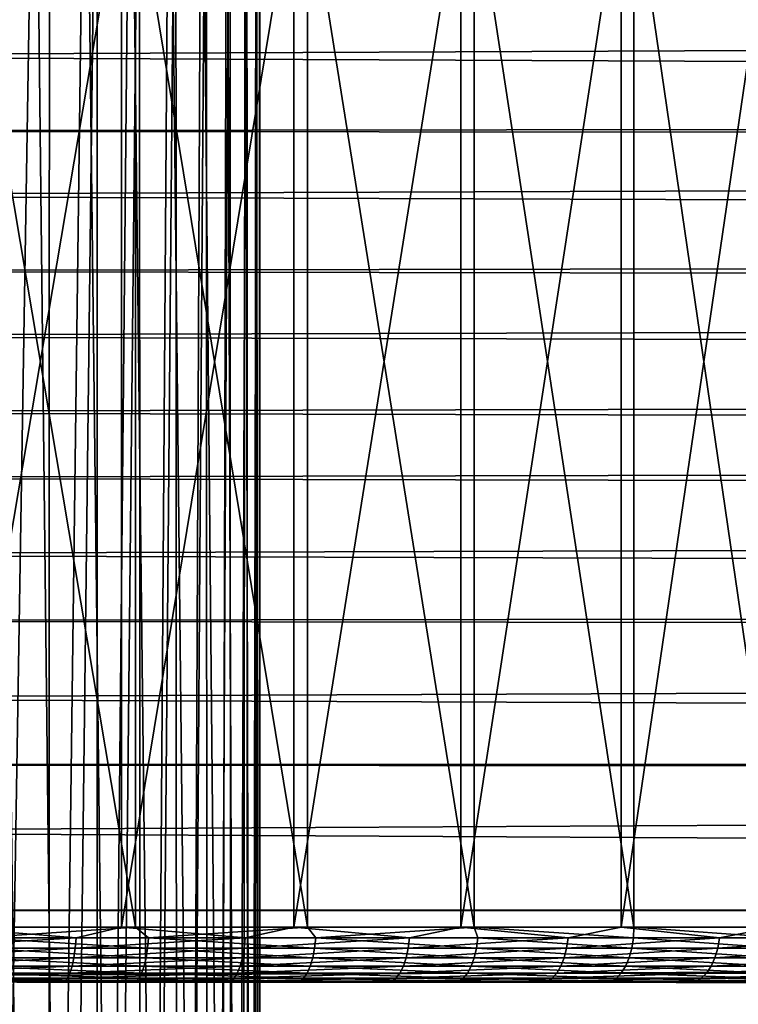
# Model space of a CAD drawing. Header units: millimetres. Extents: x -165 to 184, y -135 to 242.
# Tile 251 of 307: x 101.16 to 104.42, y 0.1 to 4.57. Entities that reach past the tile are written whole.
import ezdxf

# ---------------------------------------------------------------- set-up
doc = ezdxf.new("R2010")
doc.units = ezdxf.units.MM
doc.header["$LTSCALE"] = 81.481481
for name, color, linetype in [('217', 7, 'CONTINUOUS'), ('218', 7, 'CONTINUOUS'), ('222', 7, 'CONTINUOUS'), ('223', 7, 'CONTINUOUS'), ('225', 7, 'CONTINUOUS'), ('226', 7, 'CONTINUOUS'), ('261', 7, 'CONTINUOUS'), ('263', 7, 'CONTINUOUS')]:
    doc.layers.add(name, color=color, linetype=linetype)

msp = doc.modelspace()

# ---------------------------------------------------------------- linework, layer by layer
at = {"layer": '217', "linetype": 'CONTINUOUS'}
for points in [[(101.2283, 6.2, 2.4507), (100.9722, 6.2, 2.6803), (101.074, -3.3, 2.5945), (101.2283, 6.2, 2.4507)], [(101.3368, -3.3, 2.3381), (101.2283, 6.2, 2.4507), (101.074, -3.3, 2.5945), (101.3368, -3.3, 2.3381)], [(101.4594, 6.2, 2.1978), (101.2283, 6.2, 2.4507), (101.3368, -3.3, 2.3381), (101.4594, 6.2, 2.1978)], [(101.571, -3.3, 2.0553), (101.4594, 6.2, 2.1978), (101.3368, -3.3, 2.3381), (101.571, -3.3, 2.0553)], [(101.6636, 6.2, 1.9241), (101.4594, 6.2, 2.1978), (101.571, -3.3, 2.0553), (101.6636, 6.2, 1.9241)], [(101.5119, 6.2, -2.1327), (101.7038, 6.2, -1.8629), (101.5119, -12.3, -2.1327), (101.5119, 6.2, -2.1327)], [(101.5119, -12.3, -2.1327), (101.7038, 6.2, -1.8629), (101.7085, -12.3, -1.8556), (101.5119, -12.3, -2.1327)], [(101.7737, -3.3, 1.7491), (101.6636, 6.2, 1.9241), (101.571, -3.3, 2.0553), (101.7737, -3.3, 1.7491)], [(101.8395, 6.2, 1.6322), (101.6636, 6.2, 1.9241), (101.7737, -3.3, 1.7491), (101.8395, 6.2, 1.6322)], [(101.7038, 6.2, -1.8629), (101.869, 6.2, -1.5761), (101.7085, -12.3, -1.8556), (101.7038, 6.2, -1.8629)], [(101.7085, -12.3, -1.8556), (101.869, 6.2, -1.5761), (101.8769, -12.3, -1.5605), (101.7085, -12.3, -1.8556)], [(101.9428, -3.3, 1.4231), (101.8395, 6.2, 1.6322), (101.7737, -3.3, 1.7491), (101.9428, -3.3, 1.4231)], [(101.9854, 6.2, 1.3249), (101.8395, 6.2, 1.6322), (101.9428, -3.3, 1.4231), (101.9854, 6.2, 1.3249)], [(101.869, 6.2, -1.5761), (102.0059, 6.2, -1.2747), (101.8769, -12.3, -1.5605), (101.869, 6.2, -1.5761)], [(101.8769, -12.3, -1.5605), (102.0059, 6.2, -1.2747), (102.0154, -12.3, -1.2504), (101.8769, -12.3, -1.5605)], [(102.0763, -3.3, 1.081), (101.9854, 6.2, 1.3249), (101.9428, -3.3, 1.4231), (102.0763, -3.3, 1.081)], [(102.1004, 6.2, 1.005), (101.9854, 6.2, 1.3249), (102.0763, -3.3, 1.081), (102.1004, 6.2, 1.005)], [(102.0059, 6.2, -1.2747), (102.1133, 6.2, -0.9616), (102.0154, -12.3, -1.2504), (102.0059, 6.2, -1.2747)], [(102.0154, -12.3, -1.2504), (102.1133, 6.2, -0.9616), (102.1228, -12.3, -0.9281), (102.0154, -12.3, -1.2504)], [(102.1667, -12.3, 0.7536), (102.1004, 6.2, 1.005), (102.0763, -3.3, 1.081), (102.1667, -12.3, 0.7536)], [(102.1833, 6.2, 0.6753), (102.1004, 6.2, 1.005), (102.1667, -12.3, 0.7536), (102.1833, 6.2, 0.6753)], [(102.1133, 6.2, -0.9616), (102.1902, 6.2, -0.6397), (102.1228, -12.3, -0.9281), (102.1133, 6.2, -0.9616)], [(102.1228, -12.3, -0.9281), (102.1902, 6.2, -0.6397), (102.198, -12.3, -0.5968), (102.1228, -12.3, -0.9281)], [(102.2245, -12.3, 0.4188), (102.1833, 6.2, 0.6753), (102.1667, -12.3, 0.7536), (102.2245, -12.3, 0.4188)], [(102.2323, 6.2, 0.3495), (102.1833, 6.2, 0.6753), (102.2245, -12.3, 0.4188), (102.2323, 6.2, 0.3495)], [(102.1902, 6.2, -0.6397), (102.2359, 6.2, -0.3118), (102.198, -12.3, -0.5968), (102.1902, 6.2, -0.6397)], [(102.198, -12.3, -0.5968), (102.2359, 6.2, -0.3118), (102.2402, -12.3, -0.2597), (102.198, -12.3, -0.5968)], [(102.2491, -12.3, 0.0799), (102.2323, 6.2, 0.3495), (102.2245, -12.3, 0.4188), (102.2491, -12.3, 0.0799)], [(102.2499, 6.2, 0.0189), (102.2323, 6.2, 0.3495), (102.2491, -12.3, 0.0799), (102.2499, 6.2, 0.0189)], [(102.2359, 6.2, -0.3118), (102.2499, 6.2, 0.0189), (102.2402, -12.3, -0.2597), (102.2359, 6.2, -0.3118)], [(102.2402, -12.3, -0.2597), (102.2499, 6.2, 0.0189), (102.2491, -12.3, 0.0799), (102.2402, -12.3, -0.2597)]]:
    msp.add_3dface(points, dxfattribs=at)
at = {"layer": '218', "linetype": 'CONTINUOUS'}
for points in [[(101.289, -12.3, -2.389), (101.0419, -12.3, -2.6222), (101.0552, 6.2, -2.6109), (101.289, -12.3, -2.389)], [(101.295, 6.2, -2.3827), (101.289, -12.3, -2.389), (101.0552, 6.2, -2.6109), (101.295, 6.2, -2.3827)], [(101.5119, 6.2, -2.1327), (101.5119, -12.3, -2.1327), (101.289, -12.3, -2.389), (101.5119, 6.2, -2.1327)], [(101.5119, 6.2, -2.1327), (101.289, -12.3, -2.389), (101.295, 6.2, -2.3827), (101.5119, 6.2, -2.1327)]]:
    msp.add_3dface(points, dxfattribs=at)
at = {"layer": '222', "linetype": 'CONTINUOUS'}
for points in [[(100.8849, 0.45, 9.7802), (100.9667, 0.4012, 9.7575), (101.6854, 0.45, 9.5747), (100.8849, 0.45, 9.7802)], [(100.9667, 0.4012, 9.7575), (101.7449, 0.4012, 9.5515), (101.6854, 0.45, 9.5747), (100.9667, 0.4012, 9.7575)], [(101.6854, 0.45, 9.5747), (101.7449, 0.4012, 9.5515), (102.4663, 0.45, 9.3037), (101.6854, 0.45, 9.5747)], [(101.7449, 0.4012, 9.5515), (102.5039, 0.4012, 9.2836), (102.4663, 0.45, 9.3037), (101.7449, 0.4012, 9.5515)], [(102.4663, 0.45, 9.3037), (102.5039, 0.4012, 9.2836), (103.222, 0.45, 8.9692), (102.4663, 0.45, 9.3037)], [(102.5039, 0.4012, 9.2836), (103.2389, 0.4012, 8.9555), (103.222, 0.45, 8.9692), (102.5039, 0.4012, 9.2836)], [(103.2389, 0.4012, 8.9555), (103.9451, 0.4012, 8.5692), (103.222, 0.45, 8.9692), (103.2389, 0.4012, 8.9555)], [(103.9451, 0.4012, 8.5692), (103.9476, 0.45, 8.5734), (103.222, 0.45, 8.9692), (103.9451, 0.4012, 8.5692)], [(100.9636, 0.3543, 9.7436), (101.7407, 0.3543, 9.5379), (100.9667, 0.4012, 9.7575), (100.9636, 0.3543, 9.7436)], [(100.9667, 0.4012, 9.7575), (101.7407, 0.3543, 9.5379), (101.7449, 0.4012, 9.5515), (100.9667, 0.4012, 9.7575)], [(101.7407, 0.3543, 9.5379), (102.4986, 0.3543, 9.2704), (101.7449, 0.4012, 9.5515), (101.7407, 0.3543, 9.5379)], [(101.7449, 0.4012, 9.5515), (102.4986, 0.3543, 9.2704), (102.5039, 0.4012, 9.2836), (101.7449, 0.4012, 9.5515)], [(102.4986, 0.3543, 9.2704), (103.2326, 0.3543, 8.9427), (102.5039, 0.4012, 9.2836), (102.4986, 0.3543, 9.2704)], [(102.5039, 0.4012, 9.2836), (103.2326, 0.3543, 8.9427), (103.2389, 0.4012, 8.9555), (102.5039, 0.4012, 9.2836)], [(103.2326, 0.3543, 8.9427), (103.9378, 0.3543, 8.557), (103.2389, 0.4012, 8.9555), (103.2326, 0.3543, 8.9427)], [(103.9378, 0.3543, 8.557), (103.9451, 0.4012, 8.5692), (103.2389, 0.4012, 8.9555), (103.9378, 0.3543, 8.557)], [(100.9586, 0.311, 9.721), (101.7338, 0.311, 9.5158), (100.9636, 0.3543, 9.7436), (100.9586, 0.311, 9.721)], [(100.9636, 0.3543, 9.7436), (101.7338, 0.311, 9.5158), (101.7407, 0.3543, 9.5379), (100.9636, 0.3543, 9.7436)], [(101.7338, 0.311, 9.5158), (102.49, 0.311, 9.2489), (101.7407, 0.3543, 9.5379), (101.7338, 0.311, 9.5158)], [(101.7407, 0.3543, 9.5379), (102.49, 0.311, 9.2489), (102.4986, 0.3543, 9.2704), (101.7407, 0.3543, 9.5379)], [(102.49, 0.311, 9.2489), (103.2223, 0.311, 8.922), (102.4986, 0.3543, 9.2704), (102.49, 0.311, 9.2489)], [(102.4986, 0.3543, 9.2704), (103.2223, 0.311, 8.922), (103.2326, 0.3543, 8.9427), (102.4986, 0.3543, 9.2704)], [(103.2223, 0.311, 8.922), (103.9259, 0.311, 8.5372), (103.2326, 0.3543, 8.9427), (103.2223, 0.311, 8.922)], [(103.9259, 0.311, 8.5372), (103.9378, 0.3543, 8.557), (103.2326, 0.3543, 8.9427), (103.9259, 0.311, 8.5372)], [(100.9436, 0.242, 9.6536), (101.7135, 0.242, 9.4498), (100.9519, 0.2731, 9.6906), (100.9436, 0.242, 9.6536)], [(100.9519, 0.2731, 9.6906), (101.7247, 0.2731, 9.4861), (100.9586, 0.311, 9.721), (100.9519, 0.2731, 9.6906)], [(100.9519, 0.2731, 9.6906), (101.7135, 0.242, 9.4498), (101.7247, 0.2731, 9.4861), (100.9519, 0.2731, 9.6906)], [(100.9586, 0.311, 9.721), (101.7247, 0.2731, 9.4861), (101.7338, 0.311, 9.5158), (100.9586, 0.311, 9.721)], [(101.7135, 0.242, 9.4498), (102.4644, 0.242, 9.1847), (101.7247, 0.2731, 9.4861), (101.7135, 0.242, 9.4498)], [(101.7247, 0.2731, 9.4861), (102.4785, 0.2731, 9.22), (101.7338, 0.311, 9.5158), (101.7247, 0.2731, 9.4861)], [(101.7247, 0.2731, 9.4861), (102.4644, 0.242, 9.1847), (102.4785, 0.2731, 9.22), (101.7247, 0.2731, 9.4861)], [(101.7338, 0.311, 9.5158), (102.4785, 0.2731, 9.22), (102.49, 0.311, 9.2489), (101.7338, 0.311, 9.5158)], [(102.4644, 0.242, 9.1847), (103.1916, 0.242, 8.8601), (102.4785, 0.2731, 9.22), (102.4644, 0.242, 9.1847)], [(102.4785, 0.2731, 9.22), (103.2085, 0.2731, 8.8941), (102.49, 0.311, 9.2489), (102.4785, 0.2731, 9.22)], [(102.4785, 0.2731, 9.22), (103.1916, 0.242, 8.8601), (103.2085, 0.2731, 8.8941), (102.4785, 0.2731, 9.22)], [(102.49, 0.311, 9.2489), (103.2085, 0.2731, 8.8941), (103.2223, 0.311, 8.922), (102.49, 0.311, 9.2489)], [(103.1916, 0.242, 8.8601), (103.8903, 0.242, 8.478), (103.2085, 0.2731, 8.8941), (103.1916, 0.242, 8.8601)], [(103.2085, 0.2731, 8.8941), (103.9098, 0.2731, 8.5105), (103.2223, 0.311, 8.922), (103.2085, 0.2731, 8.8941)], [(103.8903, 0.242, 8.478), (103.9098, 0.2731, 8.5105), (103.2085, 0.2731, 8.8941), (103.8903, 0.242, 8.478)], [(103.9098, 0.2731, 8.5105), (103.9259, 0.311, 8.5372), (103.2223, 0.311, 8.922), (103.9098, 0.2731, 8.5105)], [(100.9343, 0.2189, 9.6113), (101.7007, 0.2189, 9.4084), (100.9436, 0.242, 9.6536), (100.9343, 0.2189, 9.6113)], [(100.9436, 0.242, 9.6536), (101.7007, 0.2189, 9.4084), (101.7135, 0.242, 9.4498), (100.9436, 0.242, 9.6536)], [(101.7007, 0.2189, 9.4084), (102.4484, 0.2189, 9.1445), (101.7135, 0.242, 9.4498), (101.7007, 0.2189, 9.4084)], [(101.7135, 0.242, 9.4498), (102.4484, 0.2189, 9.1445), (102.4644, 0.242, 9.1847), (101.7135, 0.242, 9.4498)], [(102.4484, 0.2189, 9.1445), (103.1724, 0.2189, 8.8213), (102.4644, 0.242, 9.1847), (102.4484, 0.2189, 9.1445)], [(102.4644, 0.242, 9.1847), (103.1724, 0.2189, 8.8213), (103.1916, 0.242, 8.8601), (102.4644, 0.242, 9.1847)], [(103.1724, 0.2189, 8.8213), (103.868, 0.2189, 8.4408), (103.1916, 0.242, 8.8601), (103.1724, 0.2189, 8.8213)], [(103.868, 0.2189, 8.4408), (103.8903, 0.242, 8.478), (103.1916, 0.242, 8.8601), (103.868, 0.2189, 8.4408)], [(100.9241, 0.2047, 9.5655), (101.6869, 0.2047, 9.3636), (100.9343, 0.2189, 9.6113), (100.9241, 0.2047, 9.5655)], [(100.9241, 0.2047, 9.5655), (101.1469, 0.2, 9.4633), (101.6869, 0.2047, 9.3636), (100.9241, 0.2047, 9.5655)], [(100.9343, 0.2189, 9.6113), (101.6869, 0.2047, 9.3636), (101.7007, 0.2189, 9.4084), (100.9343, 0.2189, 9.6113)], [(101.1469, 0.2, 9.4633), (101.8439, 0.2, 9.2627), (101.6869, 0.2047, 9.3636), (101.1469, 0.2, 9.4633)], [(101.6869, 0.2047, 9.3636), (102.431, 0.2047, 9.1009), (101.7007, 0.2189, 9.4084), (101.6869, 0.2047, 9.3636)], [(101.6869, 0.2047, 9.3636), (101.8439, 0.2, 9.2627), (102.431, 0.2047, 9.1009), (101.6869, 0.2047, 9.3636)], [(101.7007, 0.2189, 9.4084), (102.431, 0.2047, 9.1009), (102.4484, 0.2189, 9.1445), (101.7007, 0.2189, 9.4084)], [(101.8439, 0.2, 9.2627), (102.5241, 0.2, 9.0108), (102.431, 0.2047, 9.1009), (101.8439, 0.2, 9.2627)], [(102.431, 0.2047, 9.1009), (103.1515, 0.2047, 8.7792), (102.4484, 0.2189, 9.1445), (102.431, 0.2047, 9.1009)], [(102.431, 0.2047, 9.1009), (102.5241, 0.2, 9.0108), (103.1515, 0.2047, 8.7792), (102.431, 0.2047, 9.1009)], [(102.4484, 0.2189, 9.1445), (103.1515, 0.2047, 8.7792), (103.1724, 0.2189, 8.8213), (102.4484, 0.2189, 9.1445)], [(102.5241, 0.2, 9.0108), (103.1836, 0.2, 8.709), (103.1515, 0.2047, 8.7792), (102.5241, 0.2, 9.0108)], [(103.1515, 0.2047, 8.7792), (103.8439, 0.2047, 8.4006), (103.1724, 0.2189, 8.8213), (103.1515, 0.2047, 8.7792)], [(103.1836, 0.2, 8.709), (103.8189, 0.2, 8.359), (103.1515, 0.2047, 8.7792), (103.1836, 0.2, 8.709)], [(103.1515, 0.2047, 8.7792), (103.8189, 0.2, 8.359), (103.8439, 0.2047, 8.4006), (103.1515, 0.2047, 8.7792)], [(103.8439, 0.2047, 8.4006), (103.868, 0.2189, 8.4408), (103.1724, 0.2189, 8.8213), (103.8439, 0.2047, 8.4006)]]:
    msp.add_3dface(points, dxfattribs=at)
at = {"layer": '223', "linetype": 'CONTINUOUS'}
for points in [[(101.416, 0.4012, -9.6468), (100.6313, 0.4012, -9.826), (100.8194, 0.45, -9.794), (101.416, 0.4012, -9.6468)], [(101.6213, 0.45, -9.5938), (101.416, 0.4012, -9.6468), (100.8194, 0.45, -9.794), (101.6213, 0.45, -9.5938)], [(102.1838, 0.4012, -9.405), (101.416, 0.4012, -9.6468), (101.6213, 0.45, -9.5938), (102.1838, 0.4012, -9.405)], [(102.4039, 0.45, -9.328), (102.1838, 0.4012, -9.405), (101.6213, 0.45, -9.5938), (102.4039, 0.45, -9.328)], [(102.9296, 0.4012, -9.1022), (102.1838, 0.4012, -9.405), (102.4039, 0.45, -9.328), (102.9296, 0.4012, -9.1022)], [(103.1619, 0.45, -8.9986), (102.9296, 0.4012, -9.1022), (102.4039, 0.45, -9.328), (103.1619, 0.45, -8.9986)], [(103.6486, 0.4012, -8.7404), (102.9296, 0.4012, -9.1022), (103.1619, 0.45, -8.9986), (103.6486, 0.4012, -8.7404)], [(103.8901, 0.45, -8.6076), (103.6486, 0.4012, -8.7404), (103.1619, 0.45, -8.9986), (103.8901, 0.45, -8.6076)], [(104.3362, 0.4012, -8.3219), (103.6486, 0.4012, -8.7404), (103.8901, 0.45, -8.6076), (104.3362, 0.4012, -8.3219)], [(104.5835, 0.45, -8.1579), (104.3362, 0.4012, -8.3219), (103.8901, 0.45, -8.6076), (104.5835, 0.45, -8.1579)], [(103.9476, 0.45, 8.5734), (103.9451, 0.4012, 8.5692), (104.618, 0.4012, 8.1274), (103.9476, 0.45, 8.5734)], [(103.9476, 0.45, 8.5734), (104.618, 0.4012, 8.1274), (104.638, 0.45, 8.119), (103.9476, 0.45, 8.5734)], [(104.9879, 0.4012, -7.8495), (104.3362, 0.4012, -8.3219), (104.5835, 0.45, -8.1579), (104.9879, 0.4012, -7.8495)], [(100.6313, 0.4012, -9.826), (101.416, 0.4012, -9.6468), (100.6287, 0.3543, -9.812), (100.6313, 0.4012, -9.826)], [(101.416, 0.4012, -9.6468), (101.4123, 0.3543, -9.633), (100.6287, 0.3543, -9.812), (101.416, 0.4012, -9.6468)], [(101.416, 0.4012, -9.6468), (102.1838, 0.4012, -9.405), (101.4123, 0.3543, -9.633), (101.416, 0.4012, -9.6468)], [(102.1838, 0.4012, -9.405), (102.1789, 0.3543, -9.3916), (101.4123, 0.3543, -9.633), (102.1838, 0.4012, -9.405)], [(102.1838, 0.4012, -9.405), (102.9296, 0.4012, -9.1022), (102.1789, 0.3543, -9.3916), (102.1838, 0.4012, -9.405)], [(102.9296, 0.4012, -9.1022), (102.9237, 0.3543, -9.0893), (102.1789, 0.3543, -9.3916), (102.9296, 0.4012, -9.1022)], [(102.9296, 0.4012, -9.1022), (103.6486, 0.4012, -8.7404), (102.9237, 0.3543, -9.0893), (102.9296, 0.4012, -9.1022)], [(103.6486, 0.4012, -8.7404), (103.6417, 0.3543, -8.728), (102.9237, 0.3543, -9.0893), (103.6486, 0.4012, -8.7404)], [(103.6486, 0.4012, -8.7404), (104.3362, 0.4012, -8.3219), (103.6417, 0.3543, -8.728), (103.6486, 0.4012, -8.7404)], [(104.3362, 0.4012, -8.3219), (104.3283, 0.3543, -8.3101), (103.6417, 0.3543, -8.728), (104.3362, 0.4012, -8.3219)], [(103.9451, 0.4012, 8.5692), (103.9378, 0.3543, 8.557), (104.6097, 0.3543, 8.1159), (103.9451, 0.4012, 8.5692)], [(104.618, 0.4012, 8.1274), (103.9451, 0.4012, 8.5692), (104.6097, 0.3543, 8.1159), (104.618, 0.4012, 8.1274)], [(104.3362, 0.4012, -8.3219), (104.9879, 0.4012, -7.8495), (104.3283, 0.3543, -8.3101), (104.3362, 0.4012, -8.3219)], [(104.9879, 0.4012, -7.8495), (104.9791, 0.3543, -7.8383), (104.3283, 0.3543, -8.3101), (104.9879, 0.4012, -7.8495)], [(101.4062, 0.311, -9.6107), (100.6244, 0.311, -9.7893), (101.4123, 0.3543, -9.633), (101.4062, 0.311, -9.6107)], [(101.4123, 0.3543, -9.633), (100.6244, 0.311, -9.7893), (100.6287, 0.3543, -9.812), (101.4123, 0.3543, -9.633)], [(102.1711, 0.311, -9.3698), (101.4062, 0.311, -9.6107), (102.1789, 0.3543, -9.3916), (102.1711, 0.311, -9.3698)], [(102.1789, 0.3543, -9.3916), (101.4062, 0.311, -9.6107), (101.4123, 0.3543, -9.633), (102.1789, 0.3543, -9.3916)], [(102.9141, 0.311, -9.0682), (102.1711, 0.311, -9.3698), (102.9237, 0.3543, -9.0893), (102.9141, 0.311, -9.0682)], [(102.9237, 0.3543, -9.0893), (102.1711, 0.311, -9.3698), (102.1789, 0.3543, -9.3916), (102.9237, 0.3543, -9.0893)], [(103.6305, 0.311, -8.7077), (102.9141, 0.311, -9.0682), (103.6417, 0.3543, -8.728), (103.6305, 0.311, -8.7077)], [(103.6417, 0.3543, -8.728), (102.9141, 0.311, -9.0682), (102.9237, 0.3543, -9.0893), (103.6417, 0.3543, -8.728)], [(104.3155, 0.311, -8.2908), (103.6305, 0.311, -8.7077), (104.3283, 0.3543, -8.3101), (104.3155, 0.311, -8.2908)], [(104.3283, 0.3543, -8.3101), (103.6305, 0.311, -8.7077), (103.6417, 0.3543, -8.728), (104.3283, 0.3543, -8.3101)], [(103.9378, 0.3543, 8.557), (103.9259, 0.311, 8.5372), (104.5962, 0.311, 8.097), (103.9378, 0.3543, 8.557)], [(103.9378, 0.3543, 8.557), (104.5962, 0.311, 8.097), (104.6097, 0.3543, 8.1159), (103.9378, 0.3543, 8.557)], [(104.9647, 0.311, -7.8201), (104.3155, 0.311, -8.2908), (104.9791, 0.3543, -7.8383), (104.9647, 0.311, -7.8201)], [(104.9791, 0.3543, -7.8383), (104.3155, 0.311, -8.2908), (104.3283, 0.3543, -8.3101), (104.9791, 0.3543, -7.8383)], [(101.3881, 0.242, -9.544), (100.6118, 0.242, -9.7213), (101.3981, 0.2731, -9.5806), (101.3881, 0.242, -9.544)], [(101.3981, 0.2731, -9.5806), (100.6118, 0.242, -9.7213), (100.6187, 0.2731, -9.7586), (101.3981, 0.2731, -9.5806)], [(101.3981, 0.2731, -9.5806), (100.6187, 0.2731, -9.7586), (101.4062, 0.311, -9.6107), (101.3981, 0.2731, -9.5806)], [(101.4062, 0.311, -9.6107), (100.6187, 0.2731, -9.7586), (100.6244, 0.311, -9.7893), (101.4062, 0.311, -9.6107)], [(102.1477, 0.242, -9.3048), (101.3881, 0.242, -9.544), (102.1606, 0.2731, -9.3405), (102.1477, 0.242, -9.3048)], [(102.1606, 0.2731, -9.3405), (101.3881, 0.242, -9.544), (101.3981, 0.2731, -9.5806), (102.1606, 0.2731, -9.3405)], [(102.1606, 0.2731, -9.3405), (101.3981, 0.2731, -9.5806), (102.1711, 0.311, -9.3698), (102.1606, 0.2731, -9.3405)], [(102.1711, 0.311, -9.3698), (101.3981, 0.2731, -9.5806), (101.4062, 0.311, -9.6107), (102.1711, 0.311, -9.3698)], [(102.8856, 0.242, -9.0053), (102.1477, 0.242, -9.3048), (102.9013, 0.2731, -9.0398), (102.8856, 0.242, -9.0053)], [(102.9013, 0.2731, -9.0398), (102.1477, 0.242, -9.3048), (102.1606, 0.2731, -9.3405), (102.9013, 0.2731, -9.0398)], [(102.9013, 0.2731, -9.0398), (102.1606, 0.2731, -9.3405), (102.9141, 0.311, -9.0682), (102.9013, 0.2731, -9.0398)], [(102.9141, 0.311, -9.0682), (102.1606, 0.2731, -9.3405), (102.1711, 0.311, -9.3698), (102.9141, 0.311, -9.0682)], [(103.597, 0.242, -8.6473), (102.8856, 0.242, -9.0053), (103.6154, 0.2731, -8.6805), (103.597, 0.242, -8.6473)], [(103.6154, 0.2731, -8.6805), (102.8856, 0.242, -9.0053), (102.9013, 0.2731, -9.0398), (103.6154, 0.2731, -8.6805)], [(103.6154, 0.2731, -8.6805), (102.9013, 0.2731, -9.0398), (103.6305, 0.311, -8.7077), (103.6154, 0.2731, -8.6805)], [(103.6305, 0.311, -8.7077), (102.9013, 0.2731, -9.0398), (102.9141, 0.311, -9.0682), (103.6305, 0.311, -8.7077)], [(104.2772, 0.242, -8.2333), (103.597, 0.242, -8.6473), (104.2983, 0.2731, -8.2649), (104.2772, 0.242, -8.2333)], [(104.2983, 0.2731, -8.2649), (103.597, 0.242, -8.6473), (103.6154, 0.2731, -8.6805), (104.2983, 0.2731, -8.2649)], [(104.2983, 0.2731, -8.2649), (103.6154, 0.2731, -8.6805), (104.3155, 0.311, -8.2908), (104.2983, 0.2731, -8.2649)], [(104.3155, 0.311, -8.2908), (103.6154, 0.2731, -8.6805), (103.6305, 0.311, -8.7077), (104.3155, 0.311, -8.2908)], [(103.9098, 0.2731, 8.5105), (103.8903, 0.242, 8.478), (104.556, 0.242, 8.0409), (103.9098, 0.2731, 8.5105)], [(103.9259, 0.311, 8.5372), (103.9098, 0.2731, 8.5105), (104.5781, 0.2731, 8.0717), (103.9259, 0.311, 8.5372)], [(103.9098, 0.2731, 8.5105), (104.556, 0.242, 8.0409), (104.5781, 0.2731, 8.0717), (103.9098, 0.2731, 8.5105)], [(103.9259, 0.311, 8.5372), (104.5781, 0.2731, 8.0717), (104.5962, 0.311, 8.097), (103.9259, 0.311, 8.5372)], [(104.922, 0.242, -7.7658), (104.2772, 0.242, -8.2333), (104.9455, 0.2731, -7.7956), (104.922, 0.242, -7.7658)], [(104.9455, 0.2731, -7.7956), (104.2772, 0.242, -8.2333), (104.2983, 0.2731, -8.2649), (104.9455, 0.2731, -7.7956)], [(104.9455, 0.2731, -7.7956), (104.2983, 0.2731, -8.2649), (104.9647, 0.311, -7.8201), (104.9455, 0.2731, -7.7956)], [(104.9647, 0.311, -7.8201), (104.2983, 0.2731, -8.2649), (104.3155, 0.311, -8.2908), (104.9647, 0.311, -7.8201)], [(101.3768, 0.2189, -9.5023), (100.6038, 0.2189, -9.6788), (101.3881, 0.242, -9.544), (101.3768, 0.2189, -9.5023)], [(101.3881, 0.242, -9.544), (100.6038, 0.2189, -9.6788), (100.6118, 0.242, -9.7213), (101.3881, 0.242, -9.544)], [(102.1331, 0.2189, -9.2641), (101.3768, 0.2189, -9.5023), (102.1477, 0.242, -9.3048), (102.1331, 0.2189, -9.2641)], [(102.1477, 0.242, -9.3048), (101.3768, 0.2189, -9.5023), (101.3881, 0.242, -9.544), (102.1477, 0.242, -9.3048)], [(102.8677, 0.2189, -8.9659), (102.1331, 0.2189, -9.2641), (102.8856, 0.242, -9.0053), (102.8677, 0.2189, -8.9659)], [(102.8856, 0.242, -9.0053), (102.1331, 0.2189, -9.2641), (102.1477, 0.242, -9.3048), (102.8856, 0.242, -9.0053)], [(103.576, 0.2189, -8.6095), (102.8677, 0.2189, -8.9659), (103.597, 0.242, -8.6473), (103.576, 0.2189, -8.6095)], [(103.597, 0.242, -8.6473), (102.8677, 0.2189, -8.9659), (102.8856, 0.242, -9.0053), (103.597, 0.242, -8.6473)], [(104.2533, 0.2189, -8.1972), (103.576, 0.2189, -8.6095), (104.2772, 0.242, -8.2333), (104.2533, 0.2189, -8.1972)], [(104.2772, 0.242, -8.2333), (103.576, 0.2189, -8.6095), (103.597, 0.242, -8.6473), (104.2772, 0.242, -8.2333)], [(103.8903, 0.242, 8.478), (103.868, 0.2189, 8.4408), (104.5308, 0.2189, 8.0057), (103.8903, 0.242, 8.478)], [(103.8903, 0.242, 8.478), (104.5308, 0.2189, 8.0057), (104.556, 0.242, 8.0409), (103.8903, 0.242, 8.478)], [(104.8952, 0.2189, -7.7319), (104.2533, 0.2189, -8.1972), (104.922, 0.242, -7.7658), (104.8952, 0.2189, -7.7319)], [(104.922, 0.242, -7.7658), (104.2533, 0.2189, -8.1972), (104.2772, 0.242, -8.2333), (104.922, 0.242, -7.7658)], [(101.3645, 0.2047, -9.4569), (100.5952, 0.2047, -9.6326), (101.3768, 0.2189, -9.5023), (101.3645, 0.2047, -9.4569)], [(101.3768, 0.2189, -9.5023), (100.5952, 0.2047, -9.6326), (100.6038, 0.2189, -9.6788), (101.3768, 0.2189, -9.5023)], [(101.3645, 0.2047, -9.4569), (100.7763, 0.2, -9.5476), (100.5952, 0.2047, -9.6326), (101.3645, 0.2047, -9.4569)], [(101.1731, 0.2, -9.4568), (100.7763, 0.2, -9.5476), (101.3645, 0.2047, -9.4569), (101.1731, 0.2, -9.4568)], [(101.5638, 0.2, -9.3501), (101.1731, 0.2, -9.4568), (101.3645, 0.2047, -9.4569), (101.5638, 0.2, -9.3501)], [(102.1172, 0.2047, -9.2199), (101.3645, 0.2047, -9.4569), (102.1331, 0.2189, -9.2641), (102.1172, 0.2047, -9.2199)], [(102.1331, 0.2189, -9.2641), (101.3645, 0.2047, -9.4569), (101.3768, 0.2189, -9.5023), (102.1331, 0.2189, -9.2641)], [(102.1172, 0.2047, -9.2199), (101.5638, 0.2, -9.3501), (101.3645, 0.2047, -9.4569), (102.1172, 0.2047, -9.2199)], [(102.3254, 0.2, -9.0903), (101.5638, 0.2, -9.3501), (102.1172, 0.2047, -9.2199), (102.3254, 0.2, -9.0903)], [(102.8483, 0.2047, -8.9231), (102.1172, 0.2047, -9.2199), (102.8677, 0.2189, -8.9659), (102.8483, 0.2047, -8.9231)], [(102.8677, 0.2189, -8.9659), (102.1172, 0.2047, -9.2199), (102.1331, 0.2189, -9.2641), (102.8677, 0.2189, -8.9659)], [(102.8483, 0.2047, -8.9231), (102.3254, 0.2, -9.0903), (102.1172, 0.2047, -9.2199), (102.8483, 0.2047, -8.9231)], [(103.0572, 0.2, -8.7715), (102.3254, 0.2, -9.0903), (102.8483, 0.2047, -8.9231), (103.0572, 0.2, -8.7715)], [(103.5532, 0.2047, -8.5684), (102.8483, 0.2047, -8.9231), (103.576, 0.2189, -8.6095), (103.5532, 0.2047, -8.5684)], [(103.576, 0.2189, -8.6095), (102.8483, 0.2047, -8.9231), (102.8677, 0.2189, -8.9659), (103.576, 0.2189, -8.6095)], [(103.5532, 0.2047, -8.5684), (103.0572, 0.2, -8.7715), (102.8483, 0.2047, -8.9231), (103.5532, 0.2047, -8.5684)], [(103.7554, 0.2, -8.3968), (103.0572, 0.2, -8.7715), (103.5532, 0.2047, -8.5684), (103.7554, 0.2, -8.3968)], [(104.2272, 0.2047, -8.1581), (103.5532, 0.2047, -8.5684), (104.2533, 0.2189, -8.1972), (104.2272, 0.2047, -8.1581)], [(104.2533, 0.2189, -8.1972), (103.5532, 0.2047, -8.5684), (103.576, 0.2189, -8.6095), (104.2533, 0.2189, -8.1972)], [(104.2272, 0.2047, -8.1581), (103.7554, 0.2, -8.3968), (103.5532, 0.2047, -8.5684), (104.2272, 0.2047, -8.1581)], [(104.4162, 0.2, -7.97), (103.7554, 0.2, -8.3968), (104.2272, 0.2047, -8.1581), (104.4162, 0.2, -7.97)], [(103.8439, 0.2047, 8.4006), (103.8189, 0.2, 8.359), (104.4264, 0.2, 7.9628), (103.8439, 0.2047, 8.4006)], [(103.868, 0.2189, 8.4408), (103.8439, 0.2047, 8.4006), (104.5035, 0.2047, 7.9675), (103.868, 0.2189, 8.4408)], [(103.8439, 0.2047, 8.4006), (104.4264, 0.2, 7.9628), (104.5035, 0.2047, 7.9675), (103.8439, 0.2047, 8.4006)], [(103.868, 0.2189, 8.4408), (104.5035, 0.2047, 7.9675), (104.5308, 0.2189, 8.0057), (103.868, 0.2189, 8.4408)], [(104.8661, 0.2047, -7.695), (104.2272, 0.2047, -8.1581), (104.8952, 0.2189, -7.7319), (104.8661, 0.2047, -7.695)], [(104.8952, 0.2189, -7.7319), (104.2272, 0.2047, -8.1581), (104.2533, 0.2189, -8.1972), (104.8952, 0.2189, -7.7319)], [(104.8661, 0.2047, -7.695), (104.4162, 0.2, -7.97), (104.2272, 0.2047, -8.1581), (104.8661, 0.2047, -7.695)], [(105.0364, 0.2, -7.4946), (104.4162, 0.2, -7.97), (104.8661, 0.2047, -7.695), (105.0364, 0.2, -7.4946)]]:
    msp.add_3dface(points, dxfattribs=at)
at = {"layer": '225', "linetype": 'CONTINUOUS'}
for points in [[(100.8849, 0.45, 9.7802), (101.6854, 0.45, 9.5747), (100.8849, 5.2, 9.7802), (100.8849, 0.45, 9.7802)], [(100.8849, 5.2, 9.7802), (101.6854, 0.45, 9.5747), (101.6854, 5.2, 9.5747), (100.8849, 5.2, 9.7802)], [(101.6854, 0.45, 9.5747), (102.4663, 0.45, 9.3037), (101.6854, 5.2, 9.5747), (101.6854, 0.45, 9.5747)], [(101.6854, 5.2, 9.5747), (102.4663, 0.45, 9.3037), (102.4663, 5.2, 9.3037), (101.6854, 5.2, 9.5747)], [(102.4663, 0.45, 9.3037), (103.222, 0.45, 8.9692), (102.4663, 5.2, 9.3037), (102.4663, 0.45, 9.3037)], [(102.4663, 5.2, 9.3037), (103.222, 0.45, 8.9692), (103.222, 5.2, 8.9692), (102.4663, 5.2, 9.3037)], [(103.222, 0.45, 8.9692), (103.9476, 0.45, 8.5734), (103.222, 5.2, 8.9692), (103.222, 0.45, 8.9692)], [(103.222, 5.2, 8.9692), (103.9476, 0.45, 8.5734), (103.9476, 5.2, 8.5734), (103.222, 5.2, 8.9692)]]:
    msp.add_3dface(points, dxfattribs=at)
at = {"layer": '226', "linetype": 'CONTINUOUS'}
for points in [[(101.6213, 0.45, -9.5938), (100.8194, 0.45, -9.794), (101.6213, 5.2, -9.5938), (101.6213, 0.45, -9.5938)], [(101.6213, 5.2, -9.5938), (100.8194, 0.45, -9.794), (100.8194, 5.2, -9.794), (101.6213, 5.2, -9.5938)], [(102.4039, 0.45, -9.328), (101.6213, 0.45, -9.5938), (102.4039, 5.2, -9.328), (102.4039, 0.45, -9.328)], [(102.4039, 5.2, -9.328), (101.6213, 0.45, -9.5938), (101.6213, 5.2, -9.5938), (102.4039, 5.2, -9.328)], [(103.1619, 0.45, -8.9986), (102.4039, 0.45, -9.328), (103.1619, 5.2, -8.9986), (103.1619, 0.45, -8.9986)], [(103.1619, 5.2, -8.9986), (102.4039, 0.45, -9.328), (102.4039, 5.2, -9.328), (103.1619, 5.2, -8.9986)], [(103.8901, 0.45, -8.6076), (103.1619, 0.45, -8.9986), (103.8901, 5.2, -8.6076), (103.8901, 0.45, -8.6076)], [(103.8901, 5.2, -8.6076), (103.1619, 0.45, -8.9986), (103.1619, 5.2, -8.9986), (103.8901, 5.2, -8.6076)], [(104.5835, 0.45, -8.1579), (103.8901, 0.45, -8.6076), (104.5835, 5.2, -8.1579), (104.5835, 0.45, -8.1579)], [(104.5835, 5.2, -8.1579), (103.8901, 0.45, -8.6076), (103.8901, 5.2, -8.6076), (104.5835, 5.2, -8.1579)], [(103.9476, 0.45, 8.5734), (104.638, 0.45, 8.119), (103.9476, 5.2, 8.5734), (103.9476, 0.45, 8.5734)], [(103.9476, 5.2, 8.5734), (104.638, 0.45, 8.119), (104.638, 5.2, 8.119), (103.9476, 5.2, 8.5734)]]:
    msp.add_3dface(points, dxfattribs=at)
at = {"layer": '261', "linetype": 'CONTINUOUS'}
for points in [[(33.6973, 4.7096, 63), (33.2112, 4.1264, 63), (163.8287, 4.6788, 63), (33.6973, 4.7096, 63)], [(163.8287, 4.6788, 63), (33.2112, 4.1264, 63), (164.3916, 4.0016, 63), (163.8287, 4.6788, 63)], [(33.2112, 4.1264, 63), (32.7304, 3.5389, 63), (164.3916, 4.0016, 63), (33.2112, 4.1264, 63)], [(164.3916, 4.0016, 63), (32.7304, 3.5389, 63), (164.9483, 3.3177, 63), (164.3916, 4.0016, 63)], [(32.7304, 3.5389, 63), (32.2549, 2.9471, 63), (164.9483, 3.3177, 63), (32.7304, 3.5389, 63)], [(164.9483, 3.3177, 63), (32.2549, 2.9471, 63), (165.4987, 2.6271, 63), (164.9483, 3.3177, 63)], [(32.2549, 2.9471, 63), (31.7847, 2.3512, 63), (165.4987, 2.6271, 63), (32.2549, 2.9471, 63)], [(165.4987, 2.6271, 63), (31.7847, 2.3512, 63), (166.0427, 1.9297, 63), (165.4987, 2.6271, 63)], [(31.7847, 2.3512, 63), (31.3198, 1.7511, 63), (166.0427, 1.9297, 63), (31.7847, 2.3512, 63)], [(166.0427, 1.9297, 63), (31.3198, 1.7511, 63), (166.5801, 1.2257, 63), (166.0427, 1.9297, 63)], [(31.3198, 1.7511, 63), (30.8604, 1.1468, 63), (166.5801, 1.2257, 63), (31.3198, 1.7511, 63)], [(30.8604, 1.1468, 63), (30.4064, 0.5386, 63), (166.5801, 1.2257, 63), (30.8604, 1.1468, 63)], [(166.5801, 1.2257, 63), (30.4064, 0.5386, 63), (167.111, 0.5151, 63), (166.5801, 1.2257, 63)], [(30.4064, 0.5386, 63), (29.9578, -0.0737, 63), (167.111, 0.5151, 63), (30.4064, 0.5386, 63)], [(167.111, 0.5151, 63), (29.9578, -0.0737, 63), (167.6351, -0.202, 63), (167.111, 0.5151, 63)]]:
    msp.add_3dface(points, dxfattribs=at)
at = {"layer": '263', "linetype": 'CONTINUOUS'}
for points in [[(33.6713, 4.6788, 60), (163.8027, 4.7096, 60), (164.2888, 4.1264, 60), (33.6713, 4.6788, 60)], [(33.1084, 4.0016, 60), (33.6713, 4.6788, 60), (164.2888, 4.1264, 60), (33.1084, 4.0016, 60)], [(33.1084, 4.0016, 60), (164.2888, 4.1264, 60), (164.7696, 3.5389, 60), (33.1084, 4.0016, 60)], [(32.5517, 3.3177, 60), (33.1084, 4.0016, 60), (164.7696, 3.5389, 60), (32.5517, 3.3177, 60)], [(32.5517, 3.3177, 60), (164.7696, 3.5389, 60), (165.2451, 2.9471, 60), (32.5517, 3.3177, 60)], [(32.0013, 2.6271, 60), (32.5517, 3.3177, 60), (165.2451, 2.9471, 60), (32.0013, 2.6271, 60)], [(32.0013, 2.6271, 60), (165.2451, 2.9471, 60), (165.7153, 2.3512, 60), (32.0013, 2.6271, 60)], [(31.4573, 1.9297, 60), (32.0013, 2.6271, 60), (165.7153, 2.3512, 60), (31.4573, 1.9297, 60)], [(31.4573, 1.9297, 60), (165.7153, 2.3512, 60), (166.1802, 1.7511, 60), (31.4573, 1.9297, 60)], [(30.9199, 1.2257, 60), (31.4573, 1.9297, 60), (166.1802, 1.7511, 60), (30.9199, 1.2257, 60)], [(30.9199, 1.2257, 60), (166.1802, 1.7511, 60), (166.6396, 1.1468, 60), (30.9199, 1.2257, 60)], [(30.389, 0.5151, 60), (30.9199, 1.2257, 60), (167.0936, 0.5386, 60), (30.389, 0.5151, 60)], [(30.9199, 1.2257, 60), (166.6396, 1.1468, 60), (167.0936, 0.5386, 60), (30.9199, 1.2257, 60)], [(30.389, 0.5151, 60), (167.0936, 0.5386, 60), (167.5422, -0.0737, 60), (30.389, 0.5151, 60)], [(29.8649, -0.202, 60), (30.389, 0.5151, 60), (167.5422, -0.0737, 60), (29.8649, -0.202, 60)]]:
    msp.add_3dface(points, dxfattribs=at)

doc.saveas('drawing.dxf')
